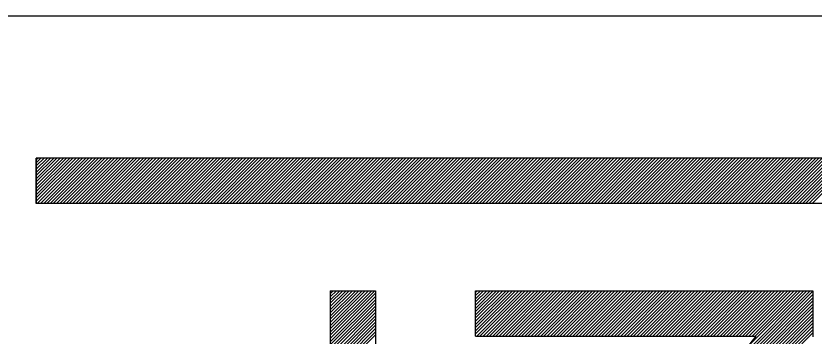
# Model space of a CAD drawing. Extents: x 519536 to 519949, y 326041 to 326519.
# Drawn here: x 519743.383 to 519746.909, y 326517.797 to 326519.212 of the extents above; entities that cross this region are included whole.
import ezdxf

# ---------------------------------------------------------------- set-up
doc = ezdxf.new("R2010")
doc.units = 0
doc.layers.add('RAMI_PLAN_####_TKST_#', color=7, linetype='Continuous')

msp = doc.modelspace()

# ---------------------------------------------------------------- linework, layer by layer
at = {"layer": 'RAMI_PLAN_####_TKST_#'}
for p, q in [((519535.5242, 326519.212), (519813.0897, 326519.212)), ((519724.8984, 326519.212), (519813.0897, 326519.212)), ((519754.5573, 326518.5837), (519743.4732, 326518.5837)), ((519743.4732, 326518.3837), (519743.4732, 326518.5837)), ((519743.4732, 326518.3935), (519743.6634, 326518.5837)), ((519743.4732, 326518.4076), (519743.6493, 326518.5837)), ((519743.4732, 326518.4217), (519743.6351, 326518.5837)), ((519743.4732, 326518.4359), (519743.621, 326518.5837)), ((519743.4732, 326518.45), (519743.6068, 326518.5837)), ((519743.4732, 326518.4642), (519743.5927, 326518.5837)), ((519743.4732, 326518.4783), (519743.5785, 326518.5837)), ((519743.4732, 326518.4924), (519743.5644, 326518.5837)), ((519743.4732, 326518.5066), (519743.5503, 326518.5837)), ((519743.4732, 326518.5207), (519743.5361, 326518.5837)), ((519743.4732, 326518.5349), (519743.522, 326518.5837)), ((519743.4732, 326518.549), (519743.5078, 326518.5837)), ((519743.4732, 326518.5632), (519743.4937, 326518.5837)), ((519743.4732, 326518.5773), (519743.4796, 326518.5837)), ((519743.4775, 326518.3837), (519743.6775, 326518.5837)), ((519743.4917, 326518.3837), (519743.6917, 326518.5837)), ((519743.5058, 326518.3837), (519743.7058, 326518.5837)), ((519743.52, 326518.3837), (519743.72, 326518.5837)), ((519743.5341, 326518.3837), (519743.7341, 326518.5837)), ((519743.5483, 326518.3837), (519743.7483, 326518.5837)), ((519743.5624, 326518.3837), (519743.7624, 326518.5837)), ((519743.5765, 326518.3837), (519743.7765, 326518.5837)), ((519743.5907, 326518.3837), (519743.7907, 326518.5837)), ((519743.6048, 326518.3837), (519743.8048, 326518.5837)), ((519743.619, 326518.3837), (519743.819, 326518.5837)), ((519743.6331, 326518.3837), (519743.8331, 326518.5837)), ((519743.6472, 326518.3837), (519743.8472, 326518.5837)), ((519743.6614, 326518.3837), (519743.8614, 326518.5837)), ((519743.6755, 326518.3837), (519743.8755, 326518.5837)), ((519743.6897, 326518.3837), (519743.8897, 326518.5837)), ((519743.7038, 326518.3837), (519743.9038, 326518.5837)), ((519743.718, 326518.3837), (519743.918, 326518.5837)), ((519743.7321, 326518.3837), (519743.9321, 326518.5837)), ((519743.7462, 326518.3837), (519743.9462, 326518.5837)), ((519743.7604, 326518.3837), (519743.9604, 326518.5837)), ((519743.7745, 326518.3837), (519743.9745, 326518.5837)), ((519743.7887, 326518.3837), (519743.9887, 326518.5837)), ((519743.8028, 326518.3837), (519744.0028, 326518.5837)), ((519743.817, 326518.3837), (519744.017, 326518.5837)), ((519743.8311, 326518.3837), (519744.0311, 326518.5837)), ((519743.8452, 326518.3837), (519744.0452, 326518.5837)), ((519743.8594, 326518.3837), (519744.0594, 326518.5837)), ((519743.8735, 326518.3837), (519744.0735, 326518.5837)), ((519743.8877, 326518.3837), (519744.0877, 326518.5837)), ((519743.9018, 326518.3837), (519744.1018, 326518.5837)), ((519743.9159, 326518.3837), (519744.1159, 326518.5837)), ((519743.9301, 326518.3837), (519744.1301, 326518.5837)), ((519743.9442, 326518.3837), (519744.1442, 326518.5837)), ((519743.9584, 326518.3837), (519744.1584, 326518.5837)), ((519743.9725, 326518.3837), (519744.1725, 326518.5837)), ((519743.9867, 326518.3837), (519744.1867, 326518.5837)), ((519744.0008, 326518.3837), (519744.2008, 326518.5837)), ((519744.0149, 326518.3837), (519744.2149, 326518.5837)), ((519744.0291, 326518.3837), (519744.2291, 326518.5837)), ((519744.0432, 326518.3837), (519744.2432, 326518.5837)), ((519744.0574, 326518.3837), (519744.2574, 326518.5837)), ((519744.0715, 326518.3837), (519744.2715, 326518.5837)), ((519744.0857, 326518.3837), (519744.2857, 326518.5837)), ((519744.0998, 326518.3837), (519744.2998, 326518.5837)), ((519744.1139, 326518.3837), (519744.3139, 326518.5837)), ((519744.1281, 326518.3837), (519744.3281, 326518.5837)), ((519744.1422, 326518.3837), (519744.3422, 326518.5837)), ((519744.1564, 326518.3837), (519744.3564, 326518.5837)), ((519744.1705, 326518.3837), (519744.3705, 326518.5837)), ((519744.1847, 326518.3837), (519744.3847, 326518.5837)), ((519744.1988, 326518.3837), (519744.3988, 326518.5837)), ((519744.2129, 326518.3837), (519744.4129, 326518.5837)), ((519744.2271, 326518.3837), (519744.4271, 326518.5837)), ((519744.2412, 326518.3837), (519744.4412, 326518.5837)), ((519744.2554, 326518.3837), (519744.4554, 326518.5837)), ((519744.2695, 326518.3837), (519744.4695, 326518.5837)), ((519744.2836, 326518.3837), (519744.4836, 326518.5837)), ((519744.2978, 326518.3837), (519744.4978, 326518.5837)), ((519744.3119, 326518.3837), (519744.5119, 326518.5837)), ((519744.3261, 326518.3837), (519744.5261, 326518.5837)), ((519744.3402, 326518.3837), (519744.5402, 326518.5837)), ((519744.3544, 326518.3837), (519744.5544, 326518.5837)), ((519744.3685, 326518.3837), (519744.5685, 326518.5837)), ((519744.3826, 326518.3837), (519744.5826, 326518.5837)), ((519744.3968, 326518.3837), (519744.5968, 326518.5837)), ((519744.4109, 326518.3837), (519744.6109, 326518.5837)), ((519744.4251, 326518.3837), (519744.6251, 326518.5837)), ((519744.4392, 326518.3837), (519744.6392, 326518.5837)), ((519744.4534, 326518.3837), (519744.6534, 326518.5837)), ((519744.4675, 326518.3837), (519744.6675, 326518.5837)), ((519744.4816, 326518.3837), (519744.6816, 326518.5837)), ((519744.4958, 326518.3837), (519744.6958, 326518.5837)), ((519744.5099, 326518.3837), (519744.7099, 326518.5837)), ((519744.5241, 326518.3837), (519744.7241, 326518.5837)), ((519744.5382, 326518.3837), (519744.7382, 326518.5837)), ((519744.5523, 326518.3837), (519744.7523, 326518.5837)), ((519744.5665, 326518.3837), (519744.7665, 326518.5837)), ((519744.5806, 326518.3837), (519744.7806, 326518.5837)), ((519744.5948, 326518.3837), (519744.7948, 326518.5837)), ((519744.6089, 326518.3837), (519744.8089, 326518.5837)), ((519744.6231, 326518.3837), (519744.8231, 326518.5837)), ((519744.6372, 326518.3837), (519744.8372, 326518.5837)), ((519744.6513, 326518.3837), (519744.8513, 326518.5837)), ((519744.6655, 326518.3837), (519744.8655, 326518.5837)), ((519744.6796, 326518.3837), (519744.8796, 326518.5837)), ((519744.6938, 326518.3837), (519744.8938, 326518.5837)), ((519744.7079, 326518.3837), (519744.9079, 326518.5837)), ((519744.7221, 326518.3837), (519744.9221, 326518.5837)), ((519744.7362, 326518.3837), (519744.9362, 326518.5837)), ((519744.7503, 326518.3837), (519744.9503, 326518.5837)), ((519744.7645, 326518.3837), (519744.9645, 326518.5837)), ((519744.7786, 326518.3837), (519744.9786, 326518.5837)), ((519744.7928, 326518.3837), (519744.9928, 326518.5837)), ((519744.8069, 326518.3837), (519745.0069, 326518.5837)), ((519744.821, 326518.3837), (519745.021, 326518.5837)), ((519744.8352, 326518.3837), (519745.0352, 326518.5837)), ((519744.8493, 326518.3837), (519745.0493, 326518.5837)), ((519744.8635, 326518.3837), (519745.0635, 326518.5837)), ((519744.8776, 326518.3837), (519745.0776, 326518.5837)), ((519744.8918, 326518.3837), (519745.0918, 326518.5837)), ((519744.9059, 326518.3837), (519745.1059, 326518.5837)), ((519744.92, 326518.3837), (519745.12, 326518.5837)), ((519744.9342, 326518.3837), (519745.1342, 326518.5837)), ((519744.9483, 326518.3837), (519745.1483, 326518.5837)), ((519744.9625, 326518.3837), (519745.1625, 326518.5837)), ((519744.9766, 326518.3837), (519745.1766, 326518.5837)), ((519744.9908, 326518.3837), (519745.1908, 326518.5837)), ((519745.0049, 326518.3837), (519745.2049, 326518.5837)), ((519745.019, 326518.3837), (519745.219, 326518.5837)), ((519745.0332, 326518.3837), (519745.2332, 326518.5837)), ((519745.0473, 326518.3837), (519745.2473, 326518.5837)), ((519745.0615, 326518.3837), (519745.2615, 326518.5837)), ((519745.0756, 326518.3837), (519745.2756, 326518.5837)), ((519745.0897, 326518.3837), (519745.2897, 326518.5837)), ((519745.1039, 326518.3837), (519745.3039, 326518.5837)), ((519745.118, 326518.3837), (519745.318, 326518.5837)), ((519745.1322, 326518.3837), (519745.3322, 326518.5837)), ((519745.1463, 326518.3837), (519745.3463, 326518.5837)), ((519745.1605, 326518.3837), (519745.3605, 326518.5837)), ((519745.1746, 326518.3837), (519745.3746, 326518.5837)), ((519745.1887, 326518.3837), (519745.3887, 326518.5837)), ((519745.2029, 326518.3837), (519745.4029, 326518.5837)), ((519745.217, 326518.3837), (519745.417, 326518.5837)), ((519745.2312, 326518.3837), (519745.4312, 326518.5837)), ((519745.2453, 326518.3837), (519745.4453, 326518.5837)), ((519745.2595, 326518.3837), (519745.4595, 326518.5837)), ((519745.2736, 326518.3837), (519745.4736, 326518.5837)), ((519745.2877, 326518.3837), (519745.4877, 326518.5837)), ((519745.3019, 326518.3837), (519745.5019, 326518.5837)), ((519745.316, 326518.3837), (519745.516, 326518.5837)), ((519745.3302, 326518.3837), (519745.5302, 326518.5837)), ((519745.3443, 326518.3837), (519745.5443, 326518.5837)), ((519745.3584, 326518.3837), (519745.5584, 326518.5837)), ((519745.3726, 326518.3837), (519745.5726, 326518.5837)), ((519745.3867, 326518.3837), (519745.5867, 326518.5837)), ((519745.4009, 326518.3837), (519745.6009, 326518.5837)), ((519745.415, 326518.3837), (519745.615, 326518.5837)), ((519745.4292, 326518.3837), (519745.6292, 326518.5837)), ((519745.4433, 326518.3837), (519745.6433, 326518.5837)), ((519745.4574, 326518.3837), (519745.6574, 326518.5837)), ((519745.4716, 326518.3837), (519745.6716, 326518.5837)), ((519745.4857, 326518.3837), (519745.6857, 326518.5837)), ((519745.4999, 326518.3837), (519745.6999, 326518.5837)), ((519745.514, 326518.3837), (519745.714, 326518.5837)), ((519745.5282, 326518.3837), (519745.7282, 326518.5837)), ((519745.5423, 326518.3837), (519745.7423, 326518.5837)), ((519745.5564, 326518.3837), (519745.7564, 326518.5837)), ((519745.5706, 326518.3837), (519745.7706, 326518.5837)), ((519745.5847, 326518.3837), (519745.7847, 326518.5837)), ((519745.5989, 326518.3837), (519745.7989, 326518.5837)), ((519745.613, 326518.3837), (519745.813, 326518.5837)), ((519745.6271, 326518.3837), (519745.8271, 326518.5837)), ((519745.6413, 326518.3837), (519745.8413, 326518.5837)), ((519745.6554, 326518.3837), (519745.8554, 326518.5837)), ((519745.6696, 326518.3837), (519745.8696, 326518.5837)), ((519745.6837, 326518.3837), (519745.8837, 326518.5837)), ((519745.6979, 326518.3837), (519745.8979, 326518.5837)), ((519745.712, 326518.3837), (519745.912, 326518.5837)), ((519745.7261, 326518.3837), (519745.9261, 326518.5837)), ((519745.7403, 326518.3837), (519745.9403, 326518.5837)), ((519745.7544, 326518.3837), (519745.9544, 326518.5837)), ((519745.7686, 326518.3837), (519745.9686, 326518.5837)), ((519745.7827, 326518.3837), (519745.9827, 326518.5837)), ((519745.7969, 326518.3837), (519745.9969, 326518.5837)), ((519745.811, 326518.3837), (519746.011, 326518.5837)), ((519745.8251, 326518.3837), (519746.0251, 326518.5837)), ((519745.8393, 326518.3837), (519746.0393, 326518.5837)), ((519745.8534, 326518.3837), (519746.0534, 326518.5837)), ((519745.8676, 326518.3837), (519746.0676, 326518.5837)), ((519745.8817, 326518.3837), (519746.0817, 326518.5837)), ((519745.8958, 326518.3837), (519746.0958, 326518.5837)), ((519745.91, 326518.3837), (519746.11, 326518.5837)), ((519745.9241, 326518.3837), (519746.1241, 326518.5837)), ((519745.9383, 326518.3837), (519746.1383, 326518.5837)), ((519745.9524, 326518.3837), (519746.1524, 326518.5837)), ((519745.9666, 326518.3837), (519746.1666, 326518.5837)), ((519745.9807, 326518.3837), (519746.1807, 326518.5837)), ((519745.9948, 326518.3837), (519746.1948, 326518.5837)), ((519746.009, 326518.3837), (519746.209, 326518.5837)), ((519746.0231, 326518.3837), (519746.2231, 326518.5837)), ((519746.0373, 326518.3837), (519746.2373, 326518.5837)), ((519746.0514, 326518.3837), (519746.2514, 326518.5837)), ((519746.0656, 326518.3837), (519746.2656, 326518.5837)), ((519746.0797, 326518.3837), (519746.2797, 326518.5837)), ((519746.0938, 326518.3837), (519746.2938, 326518.5837)), ((519746.108, 326518.3837), (519746.308, 326518.5837)), ((519746.1221, 326518.3837), (519746.3221, 326518.5837)), ((519746.1363, 326518.3837), (519746.3363, 326518.5837)), ((519746.1504, 326518.3837), (519746.3504, 326518.5837)), ((519746.1645, 326518.3837), (519746.3645, 326518.5837)), ((519746.1787, 326518.3837), (519746.3787, 326518.5837)), ((519746.1928, 326518.3837), (519746.3928, 326518.5837)), ((519746.207, 326518.3837), (519746.407, 326518.5837)), ((519746.2211, 326518.3837), (519746.4211, 326518.5837)), ((519746.2353, 326518.3837), (519746.4353, 326518.5837)), ((519746.2494, 326518.3837), (519746.4494, 326518.5837)), ((519746.2635, 326518.3837), (519746.4635, 326518.5837)), ((519746.2777, 326518.3837), (519746.4777, 326518.5837)), ((519746.2918, 326518.3837), (519746.4918, 326518.5837)), ((519746.306, 326518.3837), (519746.506, 326518.5837)), ((519746.3201, 326518.3837), (519746.5201, 326518.5837)), ((519746.3343, 326518.3837), (519746.5343, 326518.5837)), ((519746.3484, 326518.3837), (519746.5484, 326518.5837)), ((519746.3625, 326518.3837), (519746.5625, 326518.5837)), ((519746.3767, 326518.3837), (519746.5767, 326518.5837)), ((519746.3908, 326518.3837), (519746.5908, 326518.5837)), ((519746.405, 326518.3837), (519746.605, 326518.5837)), ((519746.4191, 326518.3837), (519746.6191, 326518.5837)), ((519746.4332, 326518.3837), (519746.6332, 326518.5837)), ((519746.4474, 326518.3837), (519746.6474, 326518.5837)), ((519746.4615, 326518.3837), (519746.6615, 326518.5837)), ((519746.4757, 326518.3837), (519746.6757, 326518.5837)), ((519746.4898, 326518.3837), (519746.6898, 326518.5837)), ((519746.504, 326518.3837), (519746.704, 326518.5837)), ((519746.5181, 326518.3837), (519746.7181, 326518.5837)), ((519746.5322, 326518.3837), (519746.7322, 326518.5837)), ((519746.5464, 326518.3837), (519746.7464, 326518.5837)), ((519746.5605, 326518.3837), (519746.7605, 326518.5837)), ((519746.5747, 326518.3837), (519746.7747, 326518.5837)), ((519746.5888, 326518.3837), (519746.7888, 326518.5837)), ((519746.603, 326518.3837), (519746.803, 326518.5837)), ((519746.6171, 326518.3837), (519746.8171, 326518.5837)), ((519746.6312, 326518.3837), (519746.8312, 326518.5837)), ((519746.6454, 326518.3837), (519746.8454, 326518.5837)), ((519746.6595, 326518.3837), (519746.8595, 326518.5837)), ((519746.6737, 326518.3837), (519746.8737, 326518.5837)), ((519746.6878, 326518.3837), (519746.8878, 326518.5837)), ((519746.702, 326518.3837), (519746.902, 326518.5837)), ((519746.7161, 326518.3837), (519746.9161, 326518.5837)), ((519746.7302, 326518.3837), (519746.9302, 326518.5837)), ((519746.7444, 326518.3837), (519746.9444, 326518.5837)), ((519746.7585, 326518.3837), (519746.9585, 326518.5837)), ((519746.7727, 326518.3837), (519746.9727, 326518.5837)), ((519746.7868, 326518.3837), (519746.9868, 326518.5837)), ((519746.8009, 326518.3837), (519747.0009, 326518.5837)), ((519746.8151, 326518.3837), (519747.0151, 326518.5837)), ((519746.8292, 326518.3837), (519747.0292, 326518.5837)), ((519746.8434, 326518.3837), (519747.0434, 326518.5837)), ((519746.8575, 326518.3837), (519747.0575, 326518.5837)), ((519746.8717, 326518.3837), (519747.0717, 326518.5837)), ((519746.8858, 326518.3837), (519747.0858, 326518.5837)), ((519746.8999, 326518.3837), (519747.0999, 326518.5837)), ((519751.1329, 326518.3837), (519743.4732, 326518.3837)), ((519744.7719, 326517.9976), (519744.7719, 326515.9994)), ((519744.7719, 326517.9976), (519744.9719, 326517.9976)), ((519744.7719, 326517.8007), (519744.9689, 326517.9976)), ((519744.7719, 326517.8148), (519744.9548, 326517.9976)), ((519744.7719, 326517.829), (519744.9406, 326517.9976)), ((519744.7719, 326517.8431), (519744.9265, 326517.9976)), ((519744.7719, 326517.8572), (519744.9123, 326517.9976)), ((519744.7719, 326517.8714), (519744.8982, 326517.9976)), ((519744.7719, 326517.8855), (519744.8841, 326517.9976)), ((519744.7719, 326517.8997), (519744.8699, 326517.9976)), ((519744.7719, 326517.9138), (519744.8558, 326517.9976)), ((519744.7719, 326517.9279), (519744.8416, 326517.9976)), ((519744.7719, 326517.9421), (519744.8275, 326517.9976)), ((519744.7719, 326517.9562), (519744.8133, 326517.9976)), ((519744.7719, 326517.9704), (519744.7992, 326517.9976)), ((519744.7719, 326517.9845), (519744.7851, 326517.9976)), ((519744.7719, 326517.7865), (519744.9719, 326517.9865)), ((519744.7719, 326517.7724), (519744.9719, 326517.9724)), ((519744.9719, 326517.9976), (519744.9719, 326515.9994)), ((519745.4137, 326517.9976), (519746.9034, 326517.9976)), ((519745.4137, 326517.7976), (519745.4137, 326517.9976)), ((519745.4137, 326517.8067), (519745.6047, 326517.9976)), ((519745.4137, 326517.8208), (519745.5905, 326517.9976)), ((519745.4137, 326517.835), (519745.5764, 326517.9976)), ((519745.4137, 326517.8491), (519745.5622, 326517.9976)), ((519745.4137, 326517.8632), (519745.5481, 326517.9976)), ((519745.4137, 326517.8774), (519745.5339, 326517.9976)), ((519745.4137, 326517.8915), (519745.5198, 326517.9976)), ((519745.4137, 326517.9057), (519745.5057, 326517.9976)), ((519745.4137, 326517.9198), (519745.4915, 326517.9976)), ((519745.4137, 326517.934), (519745.4774, 326517.9976)), ((519745.4137, 326517.9481), (519745.4632, 326517.9976)), ((519745.4137, 326517.9622), (519745.4491, 326517.9976)), ((519745.4137, 326517.9764), (519745.4349, 326517.9976)), ((519745.4137, 326517.9905), (519745.4208, 326517.9976)), ((519745.4188, 326517.7976), (519745.6188, 326517.9976)), ((519745.4329, 326517.7976), (519745.6329, 326517.9976)), ((519745.4471, 326517.7976), (519745.6471, 326517.9976)), ((519745.4612, 326517.7976), (519745.6612, 326517.9976)), ((519745.4754, 326517.7976), (519745.6754, 326517.9976)), ((519745.4895, 326517.7976), (519745.6895, 326517.9976)), ((519745.5036, 326517.7976), (519745.7036, 326517.9976)), ((519745.5178, 326517.7976), (519745.7178, 326517.9976)), ((519745.5319, 326517.7976), (519745.7319, 326517.9976)), ((519745.5461, 326517.7976), (519745.7461, 326517.9976)), ((519745.5602, 326517.7976), (519745.7602, 326517.9976)), ((519745.5744, 326517.7976), (519745.7744, 326517.9976)), ((519745.5885, 326517.7976), (519745.7885, 326517.9976)), ((519745.6026, 326517.7976), (519745.8026, 326517.9976)), ((519745.6168, 326517.7976), (519745.8168, 326517.9976)), ((519745.6309, 326517.7976), (519745.8309, 326517.9976)), ((519745.6451, 326517.7976), (519745.8451, 326517.9976)), ((519745.6592, 326517.7976), (519745.8592, 326517.9976)), ((519745.6734, 326517.7976), (519745.8734, 326517.9976)), ((519745.6875, 326517.7976), (519745.8875, 326517.9976)), ((519745.7016, 326517.7976), (519745.9016, 326517.9976)), ((519745.7158, 326517.7976), (519745.9158, 326517.9976)), ((519745.7299, 326517.7976), (519745.9299, 326517.9976)), ((519745.7441, 326517.7976), (519745.9441, 326517.9976)), ((519745.7582, 326517.7976), (519745.9582, 326517.9976)), ((519745.7723, 326517.7976), (519745.9723, 326517.9976)), ((519745.7865, 326517.7976), (519745.9865, 326517.9976)), ((519745.8006, 326517.7976), (519746.0006, 326517.9976)), ((519745.8148, 326517.7976), (519746.0148, 326517.9976)), ((519745.8289, 326517.7976), (519746.0289, 326517.9976)), ((519745.8431, 326517.7976), (519746.0431, 326517.9976)), ((519745.8572, 326517.7976), (519746.0572, 326517.9976)), ((519745.8713, 326517.7976), (519746.0713, 326517.9976)), ((519745.8855, 326517.7976), (519746.0855, 326517.9976)), ((519745.8996, 326517.7976), (519746.0996, 326517.9976)), ((519745.9138, 326517.7976), (519746.1138, 326517.9976)), ((519745.9279, 326517.7976), (519746.1279, 326517.9976)), ((519745.9421, 326517.7976), (519746.1421, 326517.9976)), ((519745.9562, 326517.7976), (519746.1562, 326517.9976)), ((519745.9703, 326517.7976), (519746.1703, 326517.9976)), ((519745.9845, 326517.7976), (519746.1845, 326517.9976)), ((519745.9986, 326517.7976), (519746.1986, 326517.9976)), ((519746.0128, 326517.7976), (519746.2128, 326517.9976)), ((519746.0269, 326517.7976), (519746.2269, 326517.9976)), ((519746.0411, 326517.7976), (519746.2411, 326517.9976)), ((519746.0552, 326517.7976), (519746.2552, 326517.9976)), ((519746.0693, 326517.7976), (519746.2693, 326517.9976)), ((519746.0835, 326517.7976), (519746.2835, 326517.9976)), ((519746.0976, 326517.7976), (519746.2976, 326517.9976)), ((519746.1118, 326517.7976), (519746.3118, 326517.9976)), ((519746.1259, 326517.7976), (519746.3259, 326517.9976)), ((519746.14, 326517.7976), (519746.34, 326517.9976)), ((519746.1542, 326517.7976), (519746.3542, 326517.9976)), ((519746.1683, 326517.7976), (519746.3683, 326517.9976)), ((519746.1825, 326517.7976), (519746.3825, 326517.9976)), ((519746.1966, 326517.7976), (519746.3966, 326517.9976)), ((519746.2108, 326517.7976), (519746.4108, 326517.9976)), ((519746.2249, 326517.7976), (519746.4249, 326517.9976)), ((519746.239, 326517.7976), (519746.439, 326517.9976)), ((519746.2532, 326517.7976), (519746.4532, 326517.9976)), ((519746.2673, 326517.7976), (519746.4673, 326517.9976)), ((519746.2815, 326517.7976), (519746.4815, 326517.9976)), ((519746.2956, 326517.7976), (519746.4956, 326517.9976)), ((519746.3098, 326517.7976), (519746.5098, 326517.9976)), ((519746.3239, 326517.7976), (519746.5239, 326517.9976)), ((519746.338, 326517.7976), (519746.538, 326517.9976)), ((519746.3522, 326517.7976), (519746.5522, 326517.9976)), ((519746.3663, 326517.7976), (519746.5663, 326517.9976)), ((519746.3805, 326517.7976), (519746.5805, 326517.9976)), ((519746.3906, 326517.4683), (519746.9034, 326517.9812)), ((519746.3946, 326517.7976), (519746.5946, 326517.9976)), ((519746.4087, 326517.7976), (519746.6087, 326517.9976)), ((519746.4229, 326517.7976), (519746.6229, 326517.9976)), ((519746.437, 326517.7976), (519746.637, 326517.9976)), ((519746.4446, 326517.5365), (519746.9034, 326517.9953)), ((519746.4512, 326517.7976), (519746.6512, 326517.9976)), ((519746.4653, 326517.7976), (519746.6653, 326517.9976)), ((519746.4795, 326517.7976), (519746.6795, 326517.9976)), ((519746.4936, 326517.7976), (519746.6936, 326517.9976)), ((519746.4986, 326517.6046), (519746.8916, 326517.9976)), ((519746.5077, 326517.7976), (519746.7077, 326517.9976)), ((519746.5219, 326517.7976), (519746.7219, 326517.9976)), ((519746.536, 326517.7976), (519746.736, 326517.9976)), ((519746.5502, 326517.7976), (519746.7502, 326517.9976)), ((519746.5526, 326517.6728), (519746.8774, 326517.9976)), ((519746.5643, 326517.7976), (519746.7643, 326517.9976)), ((519746.5785, 326517.7976), (519746.7785, 326517.9976)), ((519746.5926, 326517.7976), (519746.7926, 326517.9976)), ((519746.6067, 326517.741), (519746.8633, 326517.9976)), ((519746.6067, 326517.7976), (519746.8067, 326517.9976)), ((519746.6209, 326517.7976), (519746.8209, 326517.9976)), ((519746.635, 326517.7976), (519746.835, 326517.9976)), ((519746.6492, 326517.7976), (519746.8492, 326517.9976)), ((519746.9034, 326517.9976), (519746.9034, 326517.7934)), ((519744.7719, 326517.7582), (519744.9719, 326517.9582)), ((519744.7719, 326517.7441), (519744.9719, 326517.9441)), ((519746.2285, 326517.2638), (519746.9034, 326517.9387)), ((519746.2825, 326517.332), (519746.9034, 326517.9529)), ((519746.3365, 326517.4002), (519746.9034, 326517.967)), ((519744.7719, 326517.73), (519744.9719, 326517.93)), ((519744.7719, 326517.7158), (519744.9719, 326517.9158)), ((519744.7719, 326517.7017), (519744.9719, 326517.9017)), ((519746.1204, 326517.1275), (519746.9034, 326517.9104)), ((519746.1745, 326517.1957), (519746.9034, 326517.9246)), ((519744.7719, 326517.6875), (519744.9719, 326517.8875)), ((519744.7719, 326517.6734), (519744.9719, 326517.8734)), ((519745.9584, 326516.923), (519746.9034, 326517.868)), ((519746.0124, 326516.9912), (519746.9034, 326517.8822)), ((519746.0664, 326517.0593), (519746.9034, 326517.8963)), ((519744.7719, 326517.6592), (519744.9719, 326517.8592)), ((519744.7719, 326517.6451), (519744.9719, 326517.8451)), ((519744.7719, 326517.631), (519744.9719, 326517.831)), ((519745.8503, 326516.7867), (519746.9034, 326517.8397)), ((519745.9044, 326516.8548), (519746.9034, 326517.8539)), ((519744.7719, 326517.6168), (519744.9719, 326517.8168)), ((519744.7719, 326517.6027), (519744.9719, 326517.8027)), ((519746.6516, 326517.7976), (519745.383, 326516.197)), ((519745.4137, 326517.7976), (519746.6516, 326517.7976)), ((519745.7423, 326516.6503), (519746.9034, 326517.8114)), ((519745.7963, 326516.7185), (519746.9034, 326517.8256))]:
    msp.add_line(p, q, dxfattribs=at)
msp.add_lwpolyline([(519743.4732, 326518.5837), (519743.4732, 326518.5837), (519743.4732, 326518.3837), (519743.4732, 326518.3837)], close=True, dxfattribs=at)

doc.saveas('drawing.dxf')
